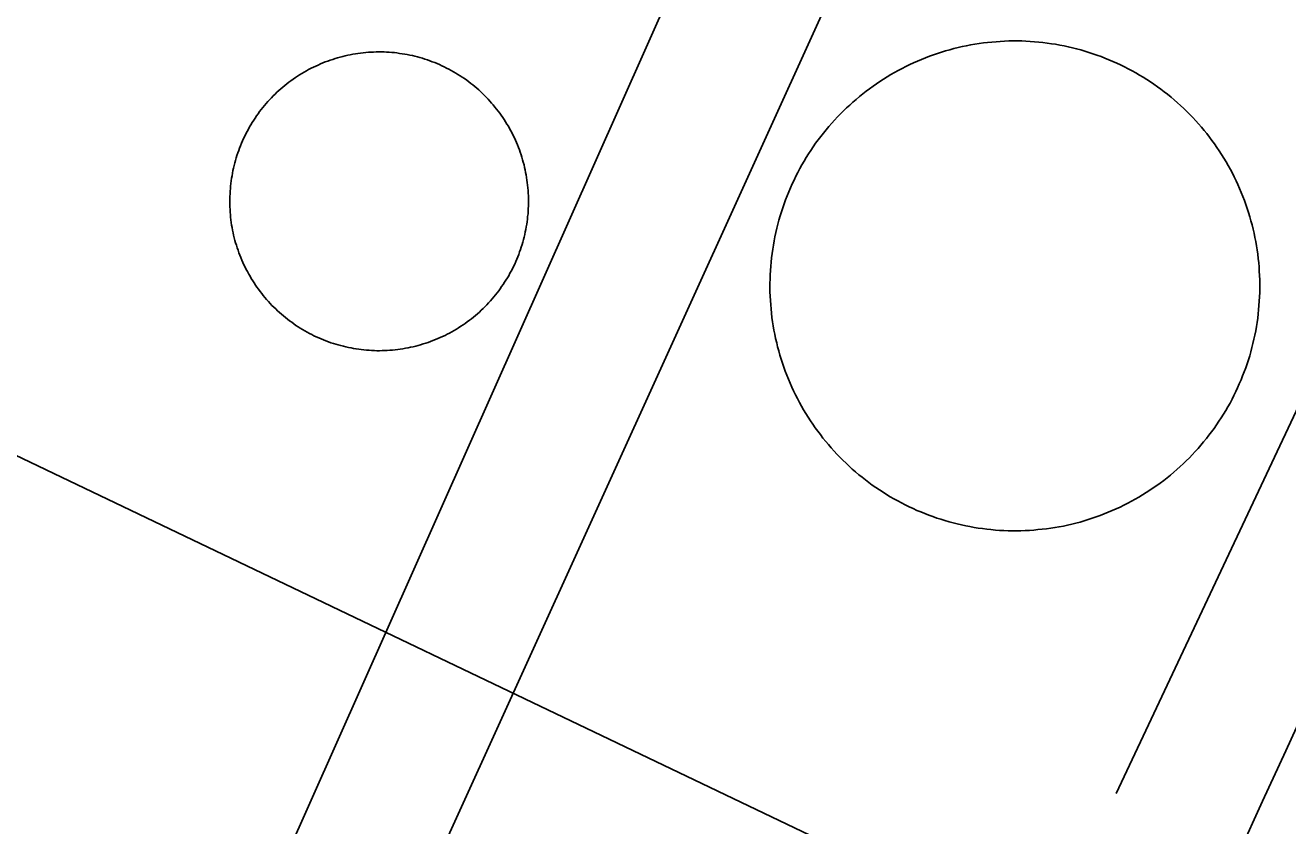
# Model space of a CAD drawing. Extents: x 3683613 to 3738215, y 469626 to 495384.
# Drawn here: x 3700472.5 to 3700579.7, y 478516.2 to 478584.2 of the extents above; entities that cross this region are included whole.
import ezdxf

# ---------------------------------------------------------------- set-up
doc = ezdxf.new("R2010")
doc.units = 0
for name, color, linetype in [('V-DOMW-TANK', 7, 'Continuous'), ('V-ROAD-CNTR', 7, 'Continuous'), ('V-UTIL-LINE', 7, 'Continuous')]:
    doc.layers.add(name, color=color, linetype=linetype)

msp = doc.modelspace()

# ---------------------------------------------------------------- linework, layer by layer
at = {"layer": 'V-DOMW-TANK'}
for points in [[(3700542.53, 478577.38), (3700542.8, 478577.63), (3700543.07, 478577.86), (3700543.35, 478578.1), (3700543.64, 478578.32), (3700543.92, 478578.55), (3700544.21, 478578.77), (3700544.51, 478578.98), (3700544.8, 478579.19), (3700545.1, 478579.39), (3700545.41, 478579.59), (3700545.72, 478579.78), (3700546.03, 478579.97), (3700546.34, 478580.15), (3700546.66, 478580.32), (3700546.98, 478580.49), (3700547.31, 478580.66), (3700547.63, 478580.82), (3700547.96, 478580.97), (3700548.29, 478581.11), (3700548.63, 478581.26), (3700548.97, 478581.39), (3700549.31, 478581.52), (3700549.65, 478581.64), (3700549.99, 478581.76), (3700550.34, 478581.87), (3700550.68, 478581.98), (3700551.03, 478582.08), (3700551.38, 478582.17), (3700551.73, 478582.26), (3700552.09, 478582.34), (3700552.44, 478582.42), (3700552.8, 478582.48), (3700553.16, 478582.55), (3700553.52, 478582.6), (3700553.88, 478582.65), (3700554.24, 478582.7), (3700554.6, 478582.73), (3700554.96, 478582.76), (3700555.32, 478582.79), (3700555.69, 478582.81), (3700556.05, 478582.82), (3700556.41, 478582.83), (3700556.77, 478582.83), (3700557.14, 478582.82), (3700557.5, 478582.8), (3700557.86, 478582.79), (3700558.22, 478582.76), (3700558.58, 478582.73), (3700558.94, 478582.69), (3700559.31, 478582.64), (3700559.67, 478582.59), (3700560.02, 478582.54), (3700560.38, 478582.47), (3700560.74, 478582.4), (3700561.09, 478582.33), (3700561.45, 478582.24), (3700561.8, 478582.16), (3700562.15, 478582.06), (3700562.5, 478581.96), (3700562.85, 478581.85), (3700563.19, 478581.74), (3700563.53, 478581.62), (3700563.88, 478581.5), (3700564.21, 478581.37), (3700564.55, 478581.23), (3700564.88, 478581.09), (3700565.21, 478580.94), (3700565.54, 478580.79), (3700565.87, 478580.63), (3700566.19, 478580.46), (3700566.51, 478580.29), (3700566.83, 478580.11), (3700567.15, 478579.93), (3700567.46, 478579.74), (3700567.76, 478579.55), (3700568.07, 478579.35), (3700568.37, 478579.15), (3700568.67, 478578.94), (3700568.96, 478578.73), (3700569.25, 478578.51), (3700569.53, 478578.29), (3700569.82, 478578.06), (3700570.09, 478577.82), (3700570.37, 478577.58), (3700570.63, 478577.34), (3700570.9, 478577.09), (3700571.16, 478576.84), (3700571.42, 478576.58), (3700571.67, 478576.32), (3700571.92, 478576.05), (3700572.16, 478575.78), (3700572.4, 478575.51), (3700572.63, 478575.23), (3700572.86, 478574.95), (3700573.08, 478574.66), (3700573.3, 478574.37), (3700573.51, 478574.08), (3700573.72, 478573.78), (3700573.92, 478573.48), (3700574.12, 478573.18)], [(3700491.35, 478575.13), (3700491.46, 478575.33), (3700491.56, 478575.52), (3700491.68, 478575.71), (3700491.79, 478575.9), (3700491.91, 478576.09), (3700492.03, 478576.27), (3700492.16, 478576.46), (3700492.28, 478576.64), (3700492.41, 478576.82), (3700492.55, 478576.99), (3700492.69, 478577.17), (3700492.83, 478577.34), (3700492.97, 478577.51), (3700493.12, 478577.67), (3700493.27, 478577.84), (3700493.42, 478578), (3700493.57, 478578.15), (3700493.73, 478578.31), (3700493.89, 478578.46), (3700494.05, 478578.61), (3700494.22, 478578.76), (3700494.39, 478578.9), (3700494.56, 478579.04), (3700494.73, 478579.18), (3700494.91, 478579.32), (3700495.08, 478579.45), (3700495.26, 478579.58), (3700495.45, 478579.71), (3700495.63, 478579.83), (3700495.81, 478579.95), (3700496, 478580.06), (3700496.2, 478580.18), (3700496.39, 478580.29), (3700496.58, 478580.39), (3700496.78, 478580.5), (3700496.98, 478580.6), (3700497.18, 478580.69), (3700497.38, 478580.78), (3700497.58, 478580.87), (3700497.78, 478580.96), (3700497.99, 478581.04), (3700498.2, 478581.12), (3700498.41, 478581.19), (3700498.62, 478581.26), (3700498.83, 478581.33), (3700499.04, 478581.39), (3700499.25, 478581.45), (3700499.47, 478581.51), (3700499.68, 478581.56), (3700499.9, 478581.61), (3700500.11, 478581.65), (3700500.33, 478581.69), (3700500.55, 478581.73), (3700500.77, 478581.77), (3700500.99, 478581.79), (3700501.21, 478581.82), (3700501.43, 478581.84), (3700501.65, 478581.86), (3700501.87, 478581.87), (3700502.09, 478581.88)], [(3700502.09, 478581.88), (3700502.31, 478581.89), (3700502.53, 478581.89), (3700502.75, 478581.89), (3700502.98, 478581.89), (3700503.2, 478581.88), (3700503.42, 478581.86), (3700503.64, 478581.85), (3700503.86, 478581.83), (3700504.08, 478581.8), (3700504.3, 478581.77), (3700504.52, 478581.74), (3700504.74, 478581.71), (3700504.95, 478581.67), (3700505.17, 478581.62), (3700505.39, 478581.58), (3700505.6, 478581.52), (3700505.82, 478581.47), (3700506.03, 478581.41), (3700506.24, 478581.35), (3700506.46, 478581.28), (3700506.66, 478581.21), (3700506.87, 478581.14), (3700507.08, 478581.06), (3700507.29, 478580.98), (3700507.49, 478580.9), (3700507.7, 478580.81), (3700507.9, 478580.72), (3700508.1, 478580.62), (3700508.3, 478580.52), (3700508.49, 478580.42), (3700508.69, 478580.32), (3700508.88, 478580.21), (3700509.07, 478580.1), (3700509.26, 478579.98), (3700509.45, 478579.86), (3700509.63, 478579.74), (3700509.81, 478579.62), (3700510, 478579.49), (3700510.18, 478579.36), (3700510.35, 478579.22), (3700510.52, 478579.09), (3700510.7, 478578.95), (3700510.86, 478578.8), (3700511.03, 478578.66), (3700511.19, 478578.51), (3700511.35, 478578.35), (3700511.51, 478578.2), (3700511.67, 478578.04), (3700511.82, 478577.88), (3700511.97, 478577.72), (3700512.12, 478577.55), (3700512.26, 478577.39), (3700512.4, 478577.21), (3700512.54, 478577.04), (3700512.68, 478576.87), (3700512.81, 478576.69), (3700512.94, 478576.51), (3700513.06, 478576.33), (3700513.19, 478576.14), (3700513.31, 478575.96), (3700513.42, 478575.77), (3700513.54, 478575.58), (3700513.64, 478575.39), (3700513.75, 478575.19), (3700513.85, 478574.99), (3700513.95, 478574.8), (3700514.05, 478574.6), (3700514.14, 478574.4), (3700514.23, 478574.19), (3700514.32, 478573.99), (3700514.4, 478573.78), (3700514.48, 478573.58), (3700514.55, 478573.37), (3700514.62, 478573.16), (3700514.69, 478572.95), (3700514.75, 478572.73), (3700514.81, 478572.52), (3700514.87, 478572.31), (3700514.92, 478572.09), (3700514.97, 478571.88), (3700515.01, 478571.66), (3700515.05, 478571.44), (3700515.09, 478571.22), (3700515.12, 478571.01), (3700515.15, 478570.79), (3700515.18, 478570.57), (3700515.2, 478570.35), (3700515.22, 478570.12), (3700515.23, 478569.9), (3700515.24, 478569.68), (3700515.25, 478569.46), (3700515.25, 478569.24), (3700515.25, 478569.02), (3700515.24, 478568.8), (3700515.23, 478568.58), (3700515.22, 478568.35), (3700515.21, 478568.13), (3700515.18, 478567.91), (3700515.16, 478567.69), (3700515.13, 478567.47)], [(3700543.87, 478545.54), (3700543.59, 478545.77), (3700543.3, 478545.99), (3700543.03, 478546.23), (3700542.75, 478546.47), (3700542.49, 478546.71), (3700542.22, 478546.96), (3700541.96, 478547.21), (3700541.7, 478547.47), (3700541.45, 478547.73), (3700541.2, 478548), (3700540.96, 478548.27), (3700540.72, 478548.54), (3700540.49, 478548.82), (3700540.26, 478549.1), (3700540.04, 478549.39), (3700539.82, 478549.68), (3700539.61, 478549.97), (3700539.4, 478550.27), (3700539.2, 478550.57), (3700539, 478550.88), (3700538.81, 478551.18), (3700538.62, 478551.5), (3700538.44, 478551.81), (3700538.26, 478552.13), (3700538.09, 478552.45), (3700537.93, 478552.77), (3700537.77, 478553.1), (3700537.62, 478553.43), (3700537.47, 478553.76), (3700537.33, 478554.1), (3700537.19, 478554.43), (3700537.06, 478554.77), (3700536.94, 478555.11), (3700536.82, 478555.45), (3700536.71, 478555.8), (3700536.61, 478556.15), (3700536.51, 478556.5), (3700536.41, 478556.85), (3700536.33, 478557.2), (3700536.24, 478557.55), (3700536.17, 478557.91), (3700536.1, 478558.27), (3700536.04, 478558.62), (3700535.98, 478558.98), (3700535.93, 478559.34), (3700535.89, 478559.7), (3700535.85, 478560.06), (3700535.82, 478560.42), (3700535.79, 478560.79), (3700535.78, 478561.15), (3700535.76, 478561.51), (3700535.76, 478561.88), (3700535.76, 478562.24), (3700535.77, 478562.6), (3700535.78, 478562.96), (3700535.8, 478563.33), (3700535.83, 478563.69), (3700535.86, 478564.05), (3700535.9, 478564.41), (3700535.94, 478564.77), (3700535.99, 478565.13), (3700536.05, 478565.49), (3700536.11, 478565.85), (3700536.18, 478566.2), (3700536.26, 478566.56), (3700536.34, 478566.91), (3700536.43, 478567.27), (3700536.52, 478567.61), (3700536.62, 478567.96), (3700536.73, 478568.31), (3700536.84, 478568.66), (3700536.96, 478569), (3700537.08, 478569.34), (3700537.22, 478569.68), (3700537.35, 478570.02), (3700537.5, 478570.35), (3700537.64, 478570.68), (3700537.8, 478571.01), (3700537.96, 478571.34), (3700538.12, 478571.66), (3700538.29, 478571.98), (3700538.47, 478572.3), (3700538.65, 478572.61), (3700538.84, 478572.92), (3700539.03, 478573.23), (3700539.23, 478573.53), (3700539.43, 478573.83), (3700539.64, 478574.13), (3700539.86, 478574.42), (3700540.08, 478574.71), (3700540.3, 478575), (3700540.53, 478575.28), (3700540.76, 478575.56), (3700541, 478575.83), (3700541.25, 478576.1), (3700541.49, 478576.37), (3700541.75, 478576.63), (3700542, 478576.89), (3700542.27, 478577.14), (3700542.53, 478577.38)], [(3700498.68, 478557.13), (3700498.47, 478557.2), (3700498.26, 478557.28), (3700498.05, 478557.35), (3700497.84, 478557.43), (3700497.64, 478557.52), (3700497.44, 478557.6), (3700497.23, 478557.7), (3700497.03, 478557.79), (3700496.84, 478557.89), (3700496.64, 478557.99), (3700496.44, 478558.1), (3700496.25, 478558.21), (3700496.06, 478558.32), (3700495.87, 478558.43), (3700495.68, 478558.55), (3700495.5, 478558.67), (3700495.32, 478558.8), (3700495.14, 478558.93), (3700494.96, 478559.06), (3700494.78, 478559.19), (3700494.61, 478559.33), (3700494.44, 478559.47), (3700494.27, 478559.61), (3700494.1, 478559.76), (3700493.94, 478559.91), (3700493.78, 478560.06), (3700493.62, 478560.21), (3700493.46, 478560.37), (3700493.31, 478560.53), (3700493.16, 478560.69), (3700493.01, 478560.86), (3700492.87, 478561.03), (3700492.73, 478561.2), (3700492.59, 478561.37), (3700492.45, 478561.55), (3700492.32, 478561.73), (3700492.19, 478561.91), (3700492.07, 478562.09), (3700491.94, 478562.27), (3700491.83, 478562.46), (3700491.71, 478562.65), (3700491.6, 478562.84), (3700491.49, 478563.03), (3700491.38, 478563.23), (3700491.28, 478563.42), (3700491.18, 478563.62), (3700491.08, 478563.82), (3700490.99, 478564.02), (3700490.9, 478564.22), (3700490.81, 478564.42), (3700490.73, 478564.63), (3700490.66, 478564.84), (3700490.58, 478565.05), (3700490.51, 478565.26), (3700490.44, 478565.47), (3700490.38, 478565.68), (3700490.32, 478565.89), (3700490.26, 478566.11), (3700490.21, 478566.32), (3700490.16, 478566.54), (3700490.12, 478566.76), (3700490.08, 478566.97), (3700490.04, 478567.19), (3700490.01, 478567.41), (3700489.98, 478567.63), (3700489.95, 478567.85), (3700489.93, 478568.07), (3700489.91, 478568.29), (3700489.9, 478568.51), (3700489.89, 478568.73), (3700489.88, 478568.95), (3700489.88, 478569.18), (3700489.88, 478569.4), (3700489.89, 478569.62), (3700489.9, 478569.84), (3700489.91, 478570.06), (3700489.93, 478570.28), (3700489.95, 478570.5), (3700489.97, 478570.72), (3700490, 478570.94), (3700490.03, 478571.16), (3700490.07, 478571.38), (3700490.11, 478571.6), (3700490.15, 478571.81), (3700490.2, 478572.03), (3700490.25, 478572.24), (3700490.31, 478572.46), (3700490.36, 478572.67), (3700490.43, 478572.89), (3700490.49, 478573.1), (3700490.56, 478573.31), (3700490.64, 478573.52), (3700490.71, 478573.72), (3700490.79, 478573.93), (3700490.88, 478574.13), (3700490.96, 478574.34), (3700491.06, 478574.54), (3700491.15, 478574.74), (3700491.25, 478574.94), (3700491.35, 478575.13)], [(3700574.12, 478573.18), (3700574.31, 478572.87), (3700574.5, 478572.55), (3700574.68, 478572.24), (3700574.86, 478571.92), (3700575.03, 478571.6), (3700575.19, 478571.28), (3700575.35, 478570.95), (3700575.5, 478570.62), (3700575.65, 478570.29), (3700575.79, 478569.96), (3700575.93, 478569.62), (3700576.06, 478569.28), (3700576.18, 478568.94), (3700576.3, 478568.59), (3700576.41, 478568.25), (3700576.51, 478567.9), (3700576.61, 478567.55), (3700576.71, 478567.2), (3700576.79, 478566.85), (3700576.88, 478566.49), (3700576.95, 478566.14), (3700577.02, 478565.79), (3700577.08, 478565.43), (3700577.14, 478565.07), (3700577.19, 478564.71), (3700577.23, 478564.35), (3700577.27, 478563.99), (3700577.3, 478563.63), (3700577.32, 478563.26), (3700577.34, 478562.9), (3700577.35, 478562.54), (3700577.36, 478562.17), (3700577.36, 478561.81), (3700577.35, 478561.45), (3700577.34, 478561.09), (3700577.32, 478560.73), (3700577.29, 478560.36), (3700577.26, 478560), (3700577.22, 478559.64), (3700577.18, 478559.28), (3700577.13, 478558.92), (3700577.07, 478558.56), (3700577.01, 478558.2), (3700576.94, 478557.85), (3700576.86, 478557.49), (3700576.78, 478557.14), (3700576.69, 478556.79), (3700576.6, 478556.43), (3700576.5, 478556.09), (3700576.39, 478555.74), (3700576.28, 478555.4), (3700576.16, 478555.05), (3700576.03, 478554.71), (3700575.9, 478554.37), (3700575.77, 478554.04), (3700575.62, 478553.7), (3700575.48, 478553.37), (3700575.32, 478553.04), (3700575.16, 478552.71), (3700575, 478552.39)], [(3700515.13, 478567.47), (3700515.1, 478567.26), (3700515.06, 478567.04), (3700515.02, 478566.82), (3700514.98, 478566.6), (3700514.93, 478566.39), (3700514.88, 478566.17), (3700514.83, 478565.95), (3700514.77, 478565.74), (3700514.71, 478565.53), (3700514.64, 478565.32), (3700514.57, 478565.11), (3700514.5, 478564.9), (3700514.42, 478564.69), (3700514.34, 478564.49), (3700514.25, 478564.28), (3700514.17, 478564.08), (3700514.08, 478563.88), (3700513.98, 478563.67), (3700513.88, 478563.48), (3700513.78, 478563.28), (3700513.68, 478563.09), (3700513.57, 478562.89), (3700513.46, 478562.7), (3700513.34, 478562.51), (3700513.22, 478562.33), (3700513.1, 478562.14), (3700512.97, 478561.96), (3700512.85, 478561.78), (3700512.72, 478561.6), (3700512.58, 478561.42), (3700512.44, 478561.25), (3700512.31, 478561.08), (3700512.16, 478560.91), (3700512.01, 478560.74), (3700511.86, 478560.58), (3700511.71, 478560.42), (3700511.56, 478560.26), (3700511.4, 478560.1), (3700511.24, 478559.95), (3700511.08, 478559.8), (3700510.91, 478559.66), (3700510.74, 478559.51), (3700510.57, 478559.37), (3700510.4, 478559.23), (3700510.23, 478559.1), (3700510.05, 478558.97), (3700509.87, 478558.84), (3700509.69, 478558.71), (3700509.5, 478558.59), (3700509.31, 478558.47), (3700509.13, 478558.35), (3700508.94, 478558.24), (3700508.74, 478558.13), (3700508.55, 478558.02), (3700508.35, 478557.92), (3700508.16, 478557.82), (3700507.96, 478557.72), (3700507.75, 478557.63), (3700507.55, 478557.54), (3700507.35, 478557.46), (3700507.14, 478557.38), (3700506.94, 478557.3), (3700506.73, 478557.22), (3700506.52, 478557.15), (3700506.31, 478557.09), (3700506.09, 478557.02), (3700505.88, 478556.96), (3700505.67, 478556.91), (3700505.45, 478556.85), (3700505.23, 478556.81), (3700505.02, 478556.76), (3700504.8, 478556.72), (3700504.58, 478556.68), (3700504.36, 478556.65), (3700504.14, 478556.62), (3700503.92, 478556.6), (3700503.7, 478556.57), (3700503.48, 478556.56), (3700503.26, 478556.54), (3700503.04, 478556.53), (3700502.82, 478556.53), (3700502.6, 478556.52), (3700502.38, 478556.52), (3700502.16, 478556.53), (3700501.93, 478556.54), (3700501.71, 478556.55), (3700501.49, 478556.57), (3700501.27, 478556.59), (3700501.05, 478556.61), (3700500.83, 478556.64), (3700500.61, 478556.67), (3700500.39, 478556.71), (3700500.18, 478556.75), (3700499.96, 478556.79), (3700499.74, 478556.84), (3700499.53, 478556.89), (3700499.31, 478556.95), (3700499.1, 478557.01), (3700498.89, 478557.07), (3700498.68, 478557.13)], [(3700575, 478552.39), (3700574.83, 478552.07), (3700574.65, 478551.75), (3700574.47, 478551.44), (3700574.28, 478551.13), (3700574.09, 478550.82), (3700573.89, 478550.52), (3700573.69, 478550.22), (3700573.48, 478549.92), (3700573.26, 478549.63), (3700573.04, 478549.34), (3700572.82, 478549.05), (3700572.59, 478548.77), (3700572.36, 478548.49), (3700572.12, 478548.22), (3700571.88, 478547.95), (3700571.63, 478547.68), (3700571.38, 478547.42), (3700571.12, 478547.17), (3700570.85, 478546.91), (3700570.59, 478546.67), (3700570.32, 478546.42), (3700570.05, 478546.19), (3700569.77, 478545.95), (3700569.48, 478545.73), (3700569.2, 478545.5), (3700568.91, 478545.28), (3700568.61, 478545.07), (3700568.31, 478544.86), (3700568.01, 478544.66), (3700567.71, 478544.47), (3700567.4, 478544.27), (3700567.09, 478544.08), (3700566.77, 478543.91), (3700566.46, 478543.73), (3700566.14, 478543.56), (3700565.81, 478543.4), (3700565.49, 478543.24), (3700565.16, 478543.08), (3700564.83, 478542.94), (3700564.49, 478542.8), (3700564.15, 478542.66), (3700563.81, 478542.53), (3700563.47, 478542.41), (3700563.13, 478542.29), (3700562.78, 478542.17), (3700562.44, 478542.07), (3700562.09, 478541.97), (3700561.74, 478541.88), (3700561.39, 478541.79), (3700561.03, 478541.71), (3700560.68, 478541.63), (3700560.32, 478541.57), (3700559.96, 478541.5), (3700559.6, 478541.45), (3700559.24, 478541.4), (3700558.88, 478541.35), (3700558.52, 478541.32), (3700558.16, 478541.29), (3700557.8, 478541.26), (3700557.43, 478541.24), (3700557.07, 478541.23), (3700556.71, 478541.23), (3700556.35, 478541.23), (3700555.98, 478541.23), (3700555.62, 478541.24), (3700555.26, 478541.26), (3700554.9, 478541.29), (3700554.53, 478541.32), (3700554.18, 478541.36), (3700553.81, 478541.41), (3700553.45, 478541.46), (3700553.1, 478541.51), (3700552.74, 478541.58), (3700552.38, 478541.65), (3700552.03, 478541.73), (3700551.67, 478541.81), (3700551.32, 478541.9), (3700550.97, 478541.99), (3700550.62, 478542.09), (3700550.27, 478542.2), (3700549.93, 478542.31), (3700549.59, 478542.43), (3700549.24, 478542.55), (3700548.91, 478542.68), (3700548.57, 478542.82), (3700548.24, 478542.96), (3700547.91, 478543.11), (3700547.58, 478543.27), (3700547.25, 478543.42), (3700546.93, 478543.59), (3700546.61, 478543.76), (3700546.29, 478543.93), (3700545.98, 478544.12), (3700545.66, 478544.3), (3700545.36, 478544.5), (3700545.05, 478544.7), (3700544.75, 478544.9), (3700544.45, 478545.11), (3700544.16, 478545.32), (3700543.87, 478545.54)]]:
    msp.add_lwpolyline(points, dxfattribs=at)
at = {"layer": 'V-ROAD-CNTR'}
for points in [[(3700565.17, 478518.92), (3700691.27, 478786.81), (3700736.8, 478895.54)], [(3700358.17, 478599.81), (3700453.89, 478556.14), (3700559.51, 478505.64)]]:
    msp.add_lwpolyline(points, dxfattribs=at)
msp.add_spline([(3701000.46, 478961.97), (3700998.15, 479020.49), (3700975.74, 479052.4), (3700904.77, 479073.13), (3700875.58, 479079.54), (3700847.93, 479086.74), (3700835.72, 479075.96), (3700812.34, 479034.7), (3700774.17, 478970.89), (3700724.84, 478860.21), (3700480.15, 478308.89)], degree=3, dxfattribs=at)
at = {"layer": 'V-UTIL-LINE'}
msp.add_line((3700483.06, 478459.48), (3700559.49, 478627.62), dxfattribs=at)
msp.add_lwpolyline([(3700554.48, 478817.02), (3700536.45, 478773.88), (3700525.83, 478749.97), (3700587.17, 478719.88), (3700545.14, 478631.61), (3700500.63, 478649.89), (3700496.91, 478641.37), (3700542.81, 478621.74), (3700472.71, 478464.23), (3700336.4, 478522.85)], dxfattribs=at)

doc.saveas('drawing.dxf')
